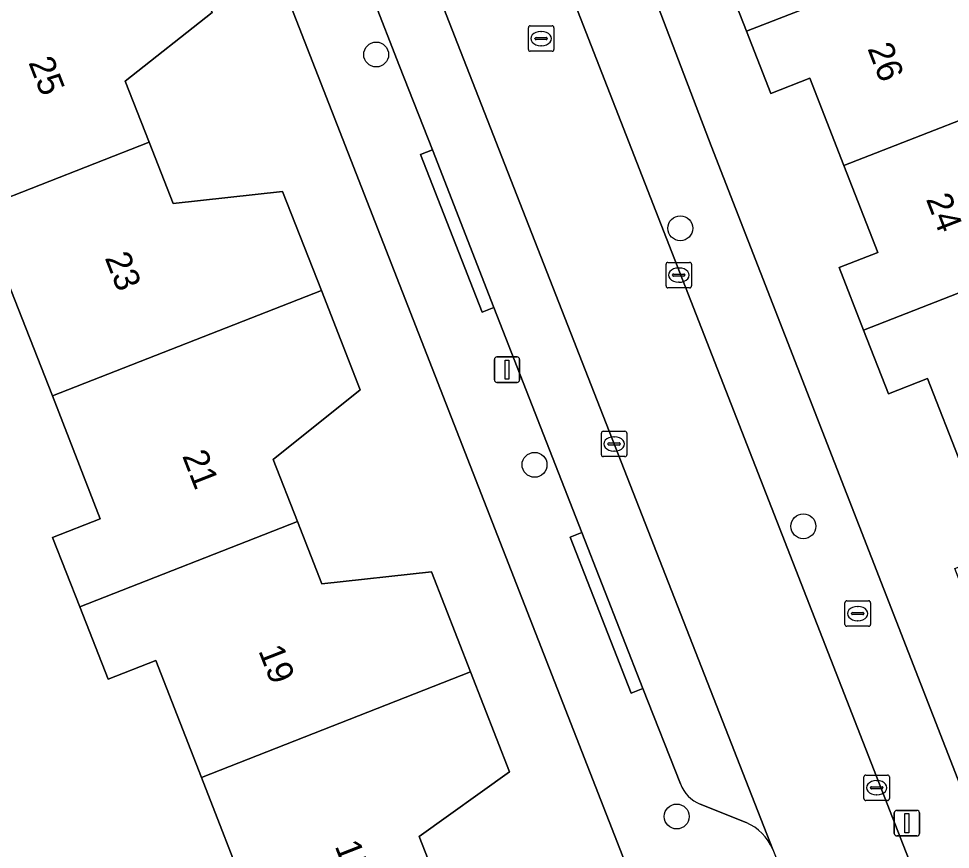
# Model space of a CAD drawing. Extents: x 159680 to 160786, y 387323 to 388340.
# Drawn here: x 160065.35 to 160101.92, y 387522.56 to 387555.18 of the extents above; entities that cross this region are included whole.
import ezdxf

# ---------------------------------------------------------------- set-up
doc = ezdxf.new("R2010")
doc.units = 0
for name, color, linetype in [('IMGEO_Boom', 7, 'Continuous'), ('IMGEO_Brandkraan', 7, 'Continuous'), ('IMGEO_Erf', 7, 'Continuous'), ('IMGEO_Kolk', 7, 'Continuous'), ('IMGEO_Lichtmast', 7, 'Continuous'), ('IMGEO_Pand', 7, 'Continuous'), ('IMGEO_Pand_nummerreeks', 7, 'Continuous'), ('IMGEO_Parkeervlak_open', 7, 'Continuous'), ('IMGEO_Rijbaan_lokaal_open', 7, 'Continuous'), ('IMGEO_Rioolput', 7, 'Continuous'), ('IMGEO_Voetpad_open', 7, 'Continuous')]:
    doc.layers.add(name, color=color, linetype=linetype)

msp = doc.modelspace()

# ---------------------------------------------------------------- linework, layer by layer
at = {"layer": 'IMGEO_Boom'}
for centre in [(160079.387, 387553.768), (160091.323, 387546.948), (160085.602, 387537.658), (160096.152, 387535.245), (160091.182, 387523.849)]:
    msp.add_circle(centre, 0.489, dxfattribs=at)
at = {"layer": 'IMGEO_Brandkraan'}
for p, q in [((160097.861, 387532.317), (160098.713, 387532.317)), ((160097.786, 387531.391), (160097.786, 387532.243)), ((160098.274, 387532.097), (160098.299, 387532.097)), ((160098.787, 387532.243), (160098.787, 387531.391)), ((160098.045, 387531.811), (160098.045, 387531.823)), ((160098.483, 387531.774), (160098.085, 387531.774)), ((160098.088, 387531.86), (160098.486, 387531.86)), ((160098.297, 387531.537), (160098.272, 387531.537)), ((160098.529, 387531.823), (160098.529, 387531.811)), ((160098.713, 387531.317), (160097.861, 387531.317))]:
    msp.add_line(p, q, dxfattribs=at)
for points in [[(160097.861, 387532.317), (160098.713, 387532.317)], [(160097.786, 387531.391), (160097.786, 387532.243)], [(160098.787, 387532.243), (160098.787, 387531.391)], [(160098.713, 387531.317), (160097.861, 387531.317)]]:
    msp.add_lwpolyline(points, dxfattribs=at)
for centre, radius, start, end in [((160097.863, 387532.241), 0.0765, 91.552, 178.448), ((160097.863, 387532.241), 0.0765, 91.552, 178.448), ((160098.711, 387532.241), 0.0765, 1.552, 88.448), ((160098.711, 387532.241), 0.0765, 1.552, 88.448), ((160098.085, 387531.82), 0.0403, 85.8775, 175.7526), ((160098.082, 387531.81), 0.0366, 178.938, 274.7102), ((160098.486, 387531.817), 0.043, 264.8664, 352.4533), ((160098.49, 387531.822), 0.0386, 1.7309, 96.639), ((160097.863, 387531.393), 0.0765, 181.552, 268.448), ((160097.863, 387531.393), 0.0765, 181.552, 268.448), ((160098.711, 387531.393), 0.0765, 271.552, 358.448), ((160098.711, 387531.393), 0.0765, 271.552, 358.448)]:
    msp.add_arc(centre, radius, start, end, dxfattribs=at)
for centre, major_axis, ratio, start_param, end_param in [((160098.273, 387531.817), (-0.387, 0.002), 0.722429, 4.712389, 7.853982), ((160098.298, 387531.817), (-0.39, 0.002), 0.717154, 1.570796, 4.712389)]:
    msp.add_ellipse(centre, major_axis=major_axis, ratio=ratio, start_param=start_param, end_param=end_param, dxfattribs=at)
at = {"layer": 'IMGEO_Erf'}
for points in [[(160078.337, 387587.445), (160079.92, 387583.288), (160092.528, 387550.187), (160102.702, 387524.071), (160106.936, 387525.72), (160105.527, 387529.326), (160103.992, 387528.726), (160103.032, 387531.182), (160102.094, 387533.584), (160103.694, 387534.209), (160102.34, 387537.675), (160101.024, 387541.045), (160099.493, 387540.448), (160098.517, 387542.946), (160097.556, 387545.405), (160099.076, 387545.999), (160097.745, 387549.407), (160096.405, 387552.837), (160094.876, 387552.24), (160093.923, 387554.679), (160092.937, 387557.201), (160094.465, 387557.798)], [(160071.24, 387567.984), (160064.587, 387565.389), (160065.558, 387562.904), (160069.881, 387563.257), (160071.415, 387559.335), (160072.948, 387555.415), (160069.537, 387552.725), (160070.476, 387550.323), (160071.416, 387547.919), (160075.716, 387548.393), (160077.238, 387544.5), (160078.761, 387540.606), (160075.342, 387537.87), (160076.297, 387535.429), (160077.252, 387532.986), (160081.553, 387533.451), (160083.088, 387529.525), (160084.622, 387525.601), (160081.074, 387523.065), (160082.044, 387520.585), (160083.013, 387518.107), (160087.37, 387518.47), (160089.429, 387513.205), (160090.391, 387513.528)], [(160091.509, 387516.011), (160071.24, 387567.984)], [(160049.345, 387559.465), (160066.07, 387516.165), (160070.72, 387517.991), (160071.672, 387515.567), (160067.021, 387513.741), (160070.164, 387505.683), (160082.66, 387510.557), (160082.151, 387511.859), (160078.381, 387510.385), (160076.561, 387515.042), (160074.702, 387514.315), (160073.552, 387517.256), (160072.544, 387519.834), (160074.406, 387520.561), (160072.527, 387525.384), (160070.734, 387529.97), (160068.866, 387529.239), (160067.755, 387532.08), (160066.688, 387534.807), (160068.56, 387535.538), (160066.681, 387540.361), (160064.907, 387544.897)]]:
    msp.add_lwpolyline(points, dxfattribs=at)
at = {"layer": 'IMGEO_Kolk'}
for p, q in [((160090.763, 387544.68), (160090.763, 387545.532)), ((160090.838, 387545.606), (160091.69, 387545.606)), ((160091.764, 387545.532), (160091.764, 387544.68)), ((160091.022, 387545.1), (160091.022, 387545.112)), ((160091.46, 387545.063), (160091.062, 387545.063)), ((160091.065, 387545.149), (160091.463, 387545.149)), ((160091.251, 387545.386), (160091.276, 387545.386)), ((160091.506, 387545.112), (160091.506, 387545.1)), ((160091.274, 387544.826), (160091.249, 387544.826)), ((160091.69, 387544.606), (160090.838, 387544.606)), ((160088.225, 387538.052), (160088.225, 387538.904)), ((160088.3, 387538.978), (160089.152, 387538.978)), ((160089.226, 387538.904), (160089.226, 387538.052)), ((160088.484, 387538.472), (160088.484, 387538.484)), ((160088.527, 387538.521), (160088.925, 387538.521)), ((160088.713, 387538.758), (160088.738, 387538.758)), ((160088.968, 387538.484), (160088.968, 387538.472)), ((160088.922, 387538.435), (160088.524, 387538.435)), ((160088.736, 387538.198), (160088.711, 387538.198)), ((160089.152, 387537.978), (160088.3, 387537.978)), ((160098.531, 387524.551), (160098.531, 387525.403)), ((160098.606, 387525.477), (160099.458, 387525.477)), ((160099.532, 387525.403), (160099.532, 387524.551)), ((160098.79, 387524.971), (160098.79, 387524.983)), ((160098.833, 387525.02), (160099.231, 387525.02)), ((160099.019, 387525.257), (160099.044, 387525.257)), ((160099.274, 387524.983), (160099.274, 387524.971)), ((160099.228, 387524.934), (160098.83, 387524.934)), ((160099.042, 387524.697), (160099.017, 387524.697)), ((160099.458, 387524.477), (160098.606, 387524.477))]:
    msp.add_line(p, q, dxfattribs=at)
for points in [[(160090.763, 387544.68), (160090.763, 387545.532)], [(160090.838, 387545.606), (160091.69, 387545.606)], [(160091.764, 387545.532), (160091.764, 387544.68)], [(160091.69, 387544.606), (160090.838, 387544.606)], [(160088.225, 387538.052), (160088.225, 387538.904)], [(160088.3, 387538.978), (160089.152, 387538.978)], [(160089.226, 387538.904), (160089.226, 387538.052)], [(160089.152, 387537.978), (160088.3, 387537.978)], [(160098.531, 387524.551), (160098.531, 387525.403)], [(160098.606, 387525.477), (160099.458, 387525.477)], [(160099.532, 387525.403), (160099.532, 387524.551)], [(160099.458, 387524.477), (160098.606, 387524.477)]]:
    msp.add_lwpolyline(points, dxfattribs=at)
for centre, radius, start, end in [((160090.84, 387545.53), 0.0765, 91.552, 178.448), ((160090.84, 387545.53), 0.0765, 91.552, 178.448), ((160091.688, 387545.53), 0.0765, 1.552, 88.448), ((160091.688, 387545.53), 0.0765, 1.552, 88.448), ((160091.062, 387545.109), 0.0403, 85.8775, 175.7526), ((160091.059, 387545.099), 0.0366, 178.938, 274.7102), ((160091.463, 387545.106), 0.043, 264.8664, 352.4533), ((160091.467, 387545.111), 0.0386, 1.7309, 96.639), ((160090.84, 387544.682), 0.0765, 181.552, 268.448), ((160090.84, 387544.682), 0.0765, 181.552, 268.448), ((160091.688, 387544.682), 0.0765, 271.552, 358.448), ((160091.688, 387544.682), 0.0765, 271.552, 358.448), ((160088.302, 387538.902), 0.0765, 91.552, 178.448), ((160088.302, 387538.902), 0.0765, 91.552, 178.448), ((160089.15, 387538.902), 0.0765, 1.552, 88.448), ((160089.15, 387538.902), 0.0765, 1.552, 88.448), ((160088.524, 387538.481), 0.0403, 85.8775, 175.7526), ((160088.521, 387538.471), 0.0366, 178.938, 274.7102), ((160088.925, 387538.478), 0.043, 264.8664, 352.4533), ((160088.929, 387538.483), 0.0386, 1.7309, 96.639), ((160088.302, 387538.054), 0.0765, 181.552, 268.448), ((160088.302, 387538.054), 0.0765, 181.552, 268.448), ((160089.15, 387538.054), 0.0765, 271.552, 358.448), ((160089.15, 387538.054), 0.0765, 271.552, 358.448), ((160098.608, 387525.401), 0.0765, 91.552, 178.448), ((160098.608, 387525.401), 0.0765, 91.552, 178.448), ((160099.456, 387525.401), 0.0765, 1.552, 88.448), ((160099.456, 387525.401), 0.0765, 1.552, 88.448), ((160098.83, 387524.98), 0.0403, 85.8775, 175.7526), ((160098.827, 387524.97), 0.0366, 178.938, 274.7102), ((160099.231, 387524.977), 0.043, 264.8664, 352.4533), ((160099.235, 387524.982), 0.0386, 1.7309, 96.639), ((160098.608, 387524.553), 0.0765, 181.552, 268.448), ((160098.608, 387524.553), 0.0765, 181.552, 268.448), ((160099.456, 387524.553), 0.0765, 271.552, 358.448), ((160099.456, 387524.553), 0.0765, 271.552, 358.448)]:
    msp.add_arc(centre, radius, start, end, dxfattribs=at)
for centre, major_axis, ratio, start_param, end_param in [((160091.25, 387545.106), (-0.387, 0.002), 0.722429, 4.712389, 7.853982), ((160091.275, 387545.106), (-0.39, 0.002), 0.717154, 1.570796, 4.712389), ((160088.712, 387538.478), (-0.387, 0.002), 0.722429, 4.712389, 7.853982), ((160088.737, 387538.478), (-0.39, 0.002), 0.717154, 1.570796, 4.712389), ((160099.018, 387524.977), (-0.387, 0.002), 0.722429, 4.712389, 7.853982), ((160099.043, 387524.977), (-0.39, 0.002), 0.717154, 1.570796, 4.712389)]:
    msp.add_ellipse(centre, major_axis=major_axis, ratio=ratio, start_param=start_param, end_param=end_param, dxfattribs=at)
at = {"layer": 'IMGEO_Lichtmast'}
for p, q in [((160084.027, 387540.994), (160084.027, 387541.794)), ((160084.027, 387541.794), (160084.027, 387540.994)), ((160084.127, 387541.894), (160084.917, 387541.894)), ((160084.917, 387541.894), (160084.127, 387541.894)), ((160085.017, 387541.794), (160085.017, 387540.994)), ((160085.017, 387540.994), (160085.017, 387541.794)), ((160084.917, 387540.894), (160084.127, 387540.894)), ((160084.127, 387540.894), (160084.917, 387540.894)), ((160099.72, 387523.187), (160099.72, 387523.987)), ((160099.72, 387523.987), (160099.72, 387523.187)), ((160099.82, 387524.087), (160100.61, 387524.087)), ((160100.61, 387524.087), (160099.82, 387524.087)), ((160100.71, 387523.987), (160100.71, 387523.187)), ((160100.71, 387523.187), (160100.71, 387523.987)), ((160100.61, 387523.087), (160099.82, 387523.087)), ((160099.82, 387523.087), (160100.61, 387523.087))]:
    msp.add_line(p, q, dxfattribs=at)
for points in [[(160084.447, 387541.769), (160084.597, 387541.769), (160084.597, 387541.019), (160084.447, 387541.019), (160084.447, 387541.769)], [(160100.14, 387523.962), (160100.29, 387523.962), (160100.29, 387523.212), (160100.14, 387523.212), (160100.14, 387523.962)]]:
    msp.add_lwpolyline(points, dxfattribs=at)
for centre, start, end in [((160084.127, 387541.794), 90, 180), ((160084.127, 387541.794), 90, 180), ((160084.917, 387541.794), 0, 90), ((160084.917, 387541.794), 360, 90), ((160084.127, 387540.994), 180, 270), ((160084.127, 387540.994), 180, 270), ((160084.917, 387540.994), 270, 0), ((160084.917, 387540.994), 270, 0), ((160099.82, 387523.987), 90, 180), ((160099.82, 387523.987), 90, 180), ((160100.61, 387523.987), 0, 90), ((160100.61, 387523.987), 360, 90), ((160099.82, 387523.187), 180, 270), ((160099.82, 387523.187), 180, 270), ((160100.61, 387523.187), 270, 0), ((160100.61, 387523.187), 270, 0)]:
    msp.add_arc(centre, 0.1, start, end, dxfattribs=at)
at = {"layer": 'IMGEO_Pand'}
for points in [[(160093.159, 387561.143), (160094.465, 387557.798), (160092.937, 387557.201), (160093.923, 387554.679), (160103.574, 387558.447), (160101.281, 387564.315)], [(160071.415, 387559.335), (160060.883, 387555.206), (160062.771, 387550.371), (160060.889, 387549.637), (160061.931, 387546.973), (160070.476, 387550.323), (160069.537, 387552.725), (160072.948, 387555.415)], [(160093.923, 387554.679), (160094.876, 387552.24), (160096.405, 387552.837), (160097.745, 387549.407), (160105.866, 387552.579), (160103.574, 387558.447)], [(160108.158, 387546.711), (160105.866, 387552.579), (160097.745, 387549.407), (160099.076, 387545.999), (160097.556, 387545.405), (160098.517, 387542.946)], [(160070.476, 387550.323), (160061.931, 387546.973), (160063.03, 387544.163), (160064.907, 387544.897), (160066.681, 387540.361), (160077.238, 387544.5), (160075.716, 387548.393), (160071.416, 387547.919)], [(160098.517, 387542.946), (160099.493, 387540.448), (160101.024, 387541.045), (160102.34, 387537.675), (160110.45, 387540.842), (160108.158, 387546.711)], [(160077.238, 387544.5), (160066.681, 387540.361), (160068.56, 387535.538), (160066.688, 387534.807), (160067.755, 387532.08), (160076.297, 387535.429), (160075.342, 387537.87), (160078.761, 387540.606)], [(160076.297, 387535.429), (160067.755, 387532.08), (160068.866, 387529.239), (160070.734, 387529.97), (160072.527, 387525.384), (160083.088, 387529.525), (160081.553, 387533.451), (160077.252, 387532.986)], [(160083.088, 387529.525), (160072.527, 387525.384), (160074.406, 387520.561), (160072.544, 387519.834), (160073.552, 387517.256), (160082.044, 387520.585), (160081.074, 387523.065), (160084.622, 387525.601)]]:
    msp.add_lwpolyline(points, close=True, dxfattribs=at)
at = {"layer": 'IMGEO_Parkeervlak_open'}
for points in [[(160094.951, 387522.558), (160082.582, 387554.195), (160069.872, 387586.748)], [(160069.374, 387581.372), (160069.525, 387580.983), (160071.936, 387574.796), (160075.757, 387564.987), (160078.18, 387558.766), (160080.307, 387553.307), (160081.591, 387550.023), (160084.011, 387543.833), (160087.464, 387535.001), (160089.856, 387528.881), (160091.324, 387525.126)], [(160092.105, 387524.337), (160093.909, 387523.61)]]:
    msp.add_lwpolyline(points, dxfattribs=at)
for centre, radius, start, end in [((160092.63, 387525.637), 1.402, 201.3871, 248.029), ((160093.118, 387521.784), 1.99, 22.8858, 66.567)]:
    msp.add_arc(centre, radius, start, end, dxfattribs=at)
at = {"layer": 'IMGEO_Rijbaan_lokaal_open'}
for points in [[(160067.358, 387603.895), (160067.585, 387598.789), (160067.598, 387598.089), (160067.604, 387597.468), (160067.644, 387596.832), (160068.014, 387593.703), (160068.663, 387590.62), (160068.736, 387590.339), (160069.66, 387587.394), (160069.872, 387586.748), (160082.582, 387554.195), (160094.951, 387522.558), (160095.132, 387522.093), (160096.916, 387517.531), (160097.168, 387516.715), (160101.879, 387503.852)], [(160108.108, 387502.148), (160086.248, 387558.199), (160073.949, 387589.946)]]:
    msp.add_lwpolyline(points, dxfattribs=at)
at = {"layer": 'IMGEO_Rioolput'}
for p, q in [((160085.361, 387553.969), (160085.361, 387554.821)), ((160085.436, 387554.895), (160086.288, 387554.895)), ((160085.849, 387554.675), (160085.874, 387554.675)), ((160086.362, 387554.821), (160086.362, 387553.969)), ((160085.62, 387554.389), (160085.62, 387554.401)), ((160086.058, 387554.352), (160085.66, 387554.352)), ((160085.663, 387554.438), (160086.061, 387554.438)), ((160086.104, 387554.401), (160086.104, 387554.389)), ((160086.288, 387553.895), (160085.436, 387553.895)), ((160085.872, 387554.115), (160085.847, 387554.115))]:
    msp.add_line(p, q, dxfattribs=at)
for points in [[(160085.361, 387553.969), (160085.361, 387554.821)], [(160085.436, 387554.895), (160086.288, 387554.895)], [(160086.362, 387554.821), (160086.362, 387553.969)], [(160086.288, 387553.895), (160085.436, 387553.895)]]:
    msp.add_lwpolyline(points, dxfattribs=at)
for centre, radius, start, end in [((160085.438, 387554.819), 0.0765, 91.552, 178.448), ((160085.438, 387554.819), 0.0765, 91.552, 178.448), ((160086.286, 387554.819), 0.0765, 1.552, 88.448), ((160086.286, 387554.819), 0.0765, 1.552, 88.448), ((160085.66, 387554.398), 0.0403, 85.8775, 175.7526), ((160085.657, 387554.388), 0.0366, 178.938, 274.7102), ((160086.061, 387554.395), 0.043, 264.8664, 352.4533), ((160086.065, 387554.4), 0.0386, 1.7309, 96.639), ((160085.438, 387553.971), 0.0765, 181.552, 268.448), ((160085.438, 387553.971), 0.0765, 181.552, 268.448), ((160086.286, 387553.971), 0.0765, 271.552, 358.448), ((160086.286, 387553.971), 0.0765, 271.552, 358.448)]:
    msp.add_arc(centre, radius, start, end, dxfattribs=at)
for centre, major_axis, ratio, start_param, end_param in [((160085.848, 387554.395), (-0.387, 0.002), 0.722429, 4.712389, 7.853982), ((160085.873, 387554.395), (-0.39, 0.002), 0.717154, 1.570796, 4.712389)]:
    msp.add_ellipse(centre, major_axis=major_axis, ratio=ratio, start_param=start_param, end_param=end_param, dxfattribs=at)
at = {"layer": 'IMGEO_Voetpad_open'}
for points in [[(160046.056, 387652.443), (160052.252, 387636.426), (160053.358, 387633.584), (160046.881, 387631.063), (160047.538, 387629.374), (160060.288, 387596.62), (160068.19, 387575.804), (160070.688, 387569.4), (160071.24, 387567.984), (160091.509, 387516.011)], [(160073.949, 387589.946), (160086.248, 387558.199), (160108.108, 387502.148)], [(160092.528, 387550.187), (160079.92, 387583.288), (160078.337, 387587.445)], [(160091.324, 387525.126), (160089.856, 387528.881), (160089.392, 387528.696), (160087, 387534.816), (160087.464, 387535.001), (160084.011, 387543.833), (160083.547, 387543.649), (160081.127, 387549.839), (160081.591, 387550.023), (160080.307, 387553.307), (160078.18, 387558.766), (160077.369, 387558.446), (160074.92, 387564.657), (160075.757, 387564.987), (160071.936, 387574.796), (160071.136, 387574.479), (160068.688, 387580.651), (160069.525, 387580.983), (160069.374, 387581.372)], [(160111.039, 387502.671), (160103.223, 387522.735), (160102.702, 387524.071), (160092.528, 387550.187)], [(160093.909, 387523.61), (160092.105, 387524.337)]]:
    msp.add_lwpolyline(points, dxfattribs=at)
for points in [[(160084.011, 387543.833), (160081.591, 387550.023), (160081.127, 387549.839), (160083.547, 387543.649)], [(160087.464, 387535.001), (160087, 387534.816), (160089.392, 387528.696), (160089.856, 387528.881)]]:
    msp.add_lwpolyline(points, close=True, dxfattribs=at)
for centre, radius, start, end in [((160092.63, 387525.637), 1.402, 201.3871, 248.029), ((160093.118, 387521.784), 1.99, 22.8858, 66.567)]:
    msp.add_arc(centre, radius, start, end, dxfattribs=at)

# ---------------------------------------------------------------- texts
at = {"layer": 'IMGEO_Pand_nummerreeks'}
for s, rotation, p in [('26', 291.2154, (160098.658, 387554.005)), ('25', 291.3425, (160065.728, 387553.459)), ('24', 291.2154, (160100.953, 387548.093)), ('23', 291.3425, (160068.725, 387545.788)), ('21', 291.3425, (160071.763, 387538.012)), ('19', 291.3425, (160074.753, 387530.362)), ('17', 291.3425, (160077.75, 387522.691))]:
    msp.add_text(s, height=1, rotation=rotation, dxfattribs=at).set_placement(p)

doc.saveas('drawing.dxf')
